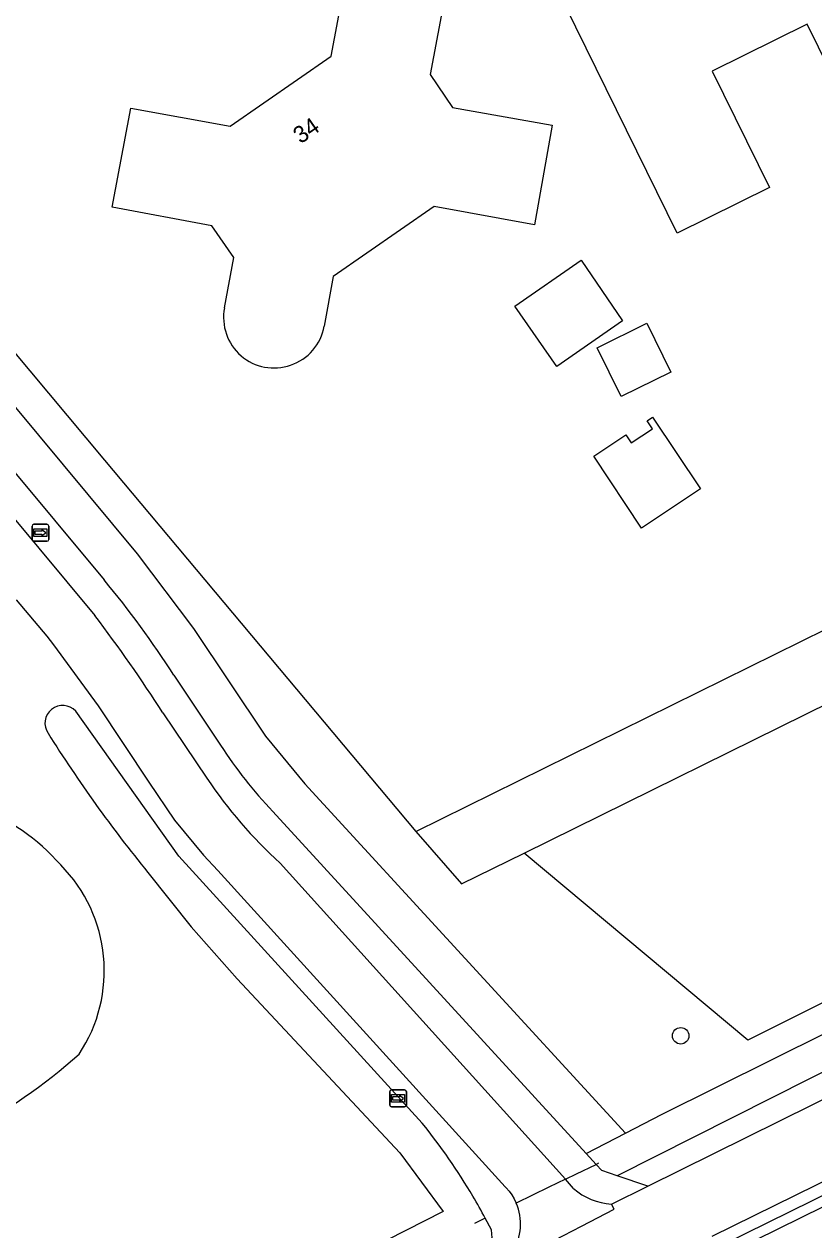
# Model space of a CAD drawing. Extents: x 157321 to 158827, y 386650 to 388532.
# Drawn here: x 158120.2 to 158167.1, y 386849.9 to 386921.4 of the extents above; entities that cross this region are included whole.
import ezdxf

# ---------------------------------------------------------------- set-up
doc = ezdxf.new("R2010")
doc.units = 0
for name, color, linetype in [('IMGEO_Boom', 7, 'Continuous'), ('IMGEO_Duiker', 7, 'Continuous'), ('IMGEO_Fietspad_gesloten', 7, 'Continuous'), ('IMGEO_Groenvoorziening', 7, 'Continuous'), ('IMGEO_Pand', 7, 'Continuous'), ('IMGEO_Pand_nummerreeks', 7, 'Continuous'), ('IMGEO_Pand_vergunning_verleend', 7, 'Continuous'), ('IMGEO_Voetpad_halfverhard', 7, 'Continuous'), ('IMGEO_Waterloop', 7, 'Continuous'), ('IMGEO_Wegwijzer', 7, 'Continuous')]:
    doc.layers.add(name, color=color, linetype=linetype)

msp = doc.modelspace()

# ---------------------------------------------------------------- linework, layer by layer
at = {"layer": 'IMGEO_Boom'}
msp.add_circle((158159.17, 386861.376), 0.489, dxfattribs=at)
at = {"layer": 'IMGEO_Duiker'}
for points in [[(158154.284, 386853.809), (158154.146, 386853.743)], [(158147.57, 386850.546), (158146.935, 386850.237)]]:
    msp.add_lwpolyline(points, dxfattribs=at)
at = {"layer": 'IMGEO_Fietspad_gesloten'}
for points in [[(158157.22, 386852.456), (158288.293, 386917.324), (158296.67, 386921.366)], [(158097.312, 386918.855), (158097.562, 386918.555), (158124.389, 386886.327)], [(158300.362, 386917.233), (158294.063, 386915.13), (158273.057, 386904.892), (158206.905, 386872.045), (158161.028, 386849.47)], [(158119.718, 386887.267), (158121.527, 386885.1), (158121.936, 386884.596), (158124.589, 386880.97), (158127.592, 386876.427), (158129.118, 386874.187), (158130.838, 386872.092), (158131.689, 386871.184), (158148.746, 386852.408), (158148.798, 386852.356), (158148.981, 386852.148), (158149.144, 386851.925), (158149.288, 386851.688), (158149.409, 386851.439)], [(158128.424, 386880.548), (158131.042, 386876.673)], [(158135.393, 386871.627), (158152.322, 386852.855)], [(158152.322, 386852.855), (158151.344, 386852.38), (158149.409, 386851.439)], [(158152.811, 386852.313), (158152.322, 386852.855)], [(158155.061, 386851.389), (158157.22, 386852.456)], [(158149.193, 386848.566), (158149.545, 386848.144), (158153.282, 386850.081), (158155.211, 386851.081), (158155.061, 386851.389)]]:
    msp.add_lwpolyline(points, dxfattribs=at)
for centre, radius, start, end in [((158059.574, 386836.774), 81.587, 32.44777, 37.39908), ((158153.473, 386891.616), 26.952, 213.66994, 227.8703), ((158155.259, 386855.071), 3.688, 228.41755, 266.9298), ((158146.572, 386850.208), 3.093, 327.93892, 23.46195)]:
    msp.add_arc(centre, radius, start, end, dxfattribs=at)
at = {"layer": 'IMGEO_Groenvoorziening'}
for points in [[(158143.449, 386873.515), (158167.832, 386885.54), (158167.852, 386885.55), (158190.13, 386896.57), (158190.213, 386896.611), (158274.656, 386938.392), (158275.715, 386938.916)], [(158149.876, 386872.225), (158169.601, 386881.953), (158176.662, 386887.485), (158183.352, 386890.976), (158188.821, 386892.547), (158191.985, 386893.025), (158279.098, 386936.083)], [(158105.187, 386919.192), (158124.958, 386895.56), (158143.449, 386873.515)], [(158103.345, 386918.288), (158126.902, 386889.993), (158130.245, 386885.557), (158134.523, 386879.166), (158136.85, 386876.334), (158155.902, 386855.594)], [(158161.727, 386849.006), (158291.549, 386912.934), (158298.705, 386916.096), (158300.167, 386914.49)], [(158197.568, 386876.357), (158196.69, 386877.9), (158163.163, 386861.113), (158149.876, 386872.225)], [(158143.449, 386873.515), (158146.165, 386870.395), (158149.876, 386872.225)]]:
    msp.add_lwpolyline(points, dxfattribs=at)
for centre, radius, start, end in [((158112.613, 386862.868), 13.035, 41.6175, 95.15123), ((158116.014, 386865.235), 8.933, 326.32821, 44.75684), ((158102.095, 386884.146), 32.023, 297.02032, 311.82362)]:
    msp.add_arc(centre, radius, start, end, dxfattribs=at)
at = {"layer": 'IMGEO_Pand'}
for points in [[(158166.701, 386935.16), (158168.914, 386930.677), (158175.552, 386917.23), (158170.084, 386914.53), (158166.676, 386921.431), (158161.029, 386918.642), (158164.438, 386911.74), (158158.97, 386909.04), (158152.342, 386922.479), (158150.131, 386926.963), (158155.589, 386929.663), (158157.145, 386926.517), (158162.773, 386929.301), (158161.217, 386932.447), (158166.701, 386935.16)], [(158132.084, 386904.591), (158132.633, 386907.581), (158131.325, 386909.469), (158125.417, 386910.57), (158126.513, 386916.46), (158132.413, 386915.392), (158138.417, 386919.547), (158139.526, 386925.444), (158145.409, 386924.342), (158144.304, 386918.445), (158145.628, 386916.498), (158151.535, 386915.448)], [(158151.535, 386915.448), (158150.482, 386909.523), (158144.538, 386910.614), (158138.536, 386906.456), (158138.006, 386903.515)], [(158158.588, 386900.785), (158155.639, 386899.328), (158154.21, 386902.226), (158157.159, 386903.682), (158158.588, 386900.785)]]:
    msp.add_lwpolyline(points, dxfattribs=at)
for centre, radius, start, end in [((158135.021, 386904.019), 2.992, 168.96957, 289.3251), ((158135.063, 386904.028), 2.987, 288.4972, 350.11742)]:
    msp.add_arc(centre, radius, start, end, dxfattribs=at)
at = {"layer": 'IMGEO_Pand_vergunning_verleend'}
for points in [[(158149.33, 386904.704), (158153.254, 386907.431), (158155.723, 386903.822), (158151.825, 386901.113), (158149.33, 386904.704)], [(158154.007, 386895.784), (158155.909, 386897.051), (158156.227, 386896.574), (158157.493, 386897.417), (158157.175, 386897.894), (158157.503, 386898.113), (158160.345, 386893.848), (158156.849, 386891.519), (158154.007, 386895.784)]]:
    msp.add_lwpolyline(points, dxfattribs=at)
at = {"layer": 'IMGEO_Voetpad_halfverhard'}
for points in [[(158101.035, 386917.155), (158124.942, 386888.44)], [(158129.076, 386882.797), (158131.853, 386878.633)], [(158134.962, 386874.694), (158153.559, 386854.384)], [(158154.146, 386853.743), (158153.559, 386854.384)], [(158152.322, 386852.855), (158152.983, 386853.177), (158154.146, 386853.743)], [(158155.4, 386853.066), (158154.486, 386853.372), (158154.146, 386853.743)], [(158157.22, 386852.456), (158155.4, 386853.066)]]:
    msp.add_lwpolyline(points, dxfattribs=at)
for centre, radius, start, end in [((158079.655, 386850.927), 58.806, 32.81628, 39.63592), ((158153.197, 386892.283), 25.335, 212.59997, 223.96715)]:
    msp.add_arc(centre, radius, start, end, dxfattribs=at)
at = {"layer": 'IMGEO_Waterloop'}
for points in [[(158288.279, 386920.067), (158155.4, 386853.066)], [(158162.308, 386848.619), (158291.804, 386912.387), (158298.551, 386915.368), (158299.654, 386914.157), (158260.965, 386895.232), (158213.867, 386871.666), (158170.158, 386850.202), (158175.671, 386846.204)], [(158143.828, 386856.186), (158129.369, 386872.035), (158123.252, 386880.657)], [(158155.902, 386855.594), (158158.074, 386856.716), (158164.562, 386859.943), (158197.568, 386876.357)], [(158127.53, 386871.08), (158130.103, 386867.85), (158132.833, 386864.752), (158142.488, 386854.422), (158145.064, 386850.936), (158121.853, 386839.133), (158122.706, 386837.315), (158147.977, 386849.374), (158147.927, 386849.864), (158147.57, 386850.546)], [(158153.559, 386854.384), (158155.902, 386855.594)]]:
    msp.add_lwpolyline(points, dxfattribs=at)
for centre, radius, start, end in [((158122.484, 386879.93), 1.058, 43.46194, 214.13781), ((158192.042, 386923.598), 83.186, 212.14616, 219.14816), ((158115.658, 386833.432), 36.212, 30.57148, 38.92869), ((158116.952, 386834.17), 34.722, 28.13972, 30.60916)]:
    msp.add_arc(centre, radius, start, end, dxfattribs=at)
at = {"layer": 'IMGEO_Wegwijzer'}
for p, q in [((158120.755, 386891.745), (158121.545, 386891.745)), ((158121.545, 386891.745), (158120.755, 386891.745)), ((158120.655, 386890.845), (158120.655, 386891.645)), ((158120.655, 386891.645), (158120.655, 386890.845)), ((158121.645, 386891.645), (158121.645, 386890.845)), ((158121.645, 386890.845), (158121.645, 386891.645)), ((158121.545, 386890.745), (158120.755, 386890.745)), ((158120.755, 386890.745), (158121.545, 386890.745)), ((158141.891, 386857.261), (158141.891, 386858.061)), ((158141.891, 386858.061), (158141.891, 386857.261)), ((158141.991, 386858.161), (158142.781, 386858.161)), ((158142.781, 386858.161), (158141.991, 386858.161)), ((158142.881, 386858.061), (158142.881, 386857.261)), ((158142.881, 386857.261), (158142.881, 386858.061)), ((158142.781, 386857.161), (158141.991, 386857.161)), ((158141.991, 386857.161), (158142.781, 386857.161))]:
    msp.add_line(p, q, dxfattribs=at)
for points in [[(158120.756, 386891.477), (158121.544, 386891.477), (158121.544, 386891.013), (158120.756, 386891.013), (158120.756, 386891.477)], [(158120.821, 386891.329), (158120.821, 386891.245), (158120.821, 386891.161), (158121.232, 386891.161), (158121.232, 386891.078), (158121.479, 386891.245), (158121.232, 386891.412), (158121.232, 386891.329), (158120.821, 386891.329)], [(158141.992, 386857.893), (158142.78, 386857.893), (158142.78, 386857.429), (158141.992, 386857.429), (158141.992, 386857.893)], [(158142.057, 386857.745), (158142.057, 386857.661), (158142.057, 386857.577), (158142.468, 386857.577), (158142.468, 386857.494), (158142.715, 386857.661), (158142.468, 386857.828), (158142.468, 386857.745), (158142.057, 386857.745)]]:
    msp.add_lwpolyline(points, dxfattribs=at)
for centre, start, end in [((158120.755, 386891.645), 90, 180), ((158120.755, 386891.645), 90, 180), ((158121.545, 386891.645), 0, 90), ((158121.545, 386891.645), 360, 90), ((158120.755, 386890.845), 180, 270), ((158120.755, 386890.845), 180, 270), ((158121.545, 386890.845), 270, 0), ((158121.545, 386890.845), 270, 0), ((158141.991, 386858.061), 90, 180), ((158141.991, 386858.061), 90, 180), ((158142.781, 386858.061), 0, 90), ((158142.781, 386858.061), 360, 90), ((158141.991, 386857.261), 180, 270), ((158141.991, 386857.261), 180, 270), ((158142.781, 386857.261), 270, 0), ((158142.781, 386857.261), 270, 0)]:
    msp.add_arc(centre, 0.1, start, end, dxfattribs=at)

# ---------------------------------------------------------------- texts
at = {"layer": 'IMGEO_Pand_nummerreeks'}
msp.add_text('34', height=1, rotation=34.68686, dxfattribs=at).set_placement((158136.602, 386914.303))

doc.saveas('drawing.dxf')
